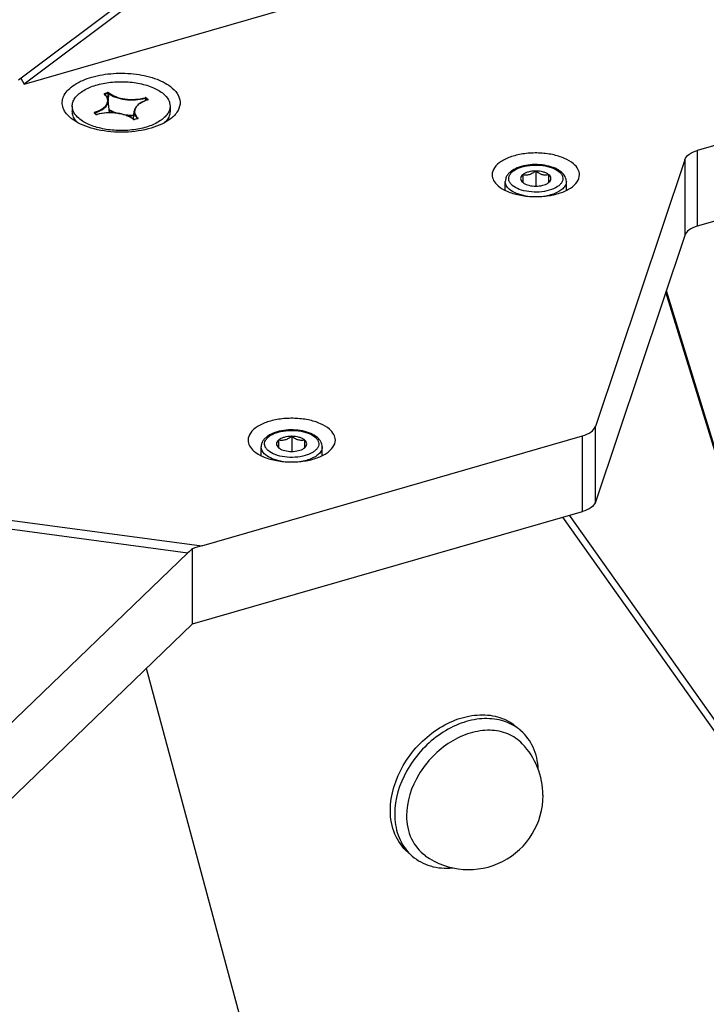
# Model space of a CAD drawing. Header units: millimetres. Extents: x 0 to 420, y 0 to 297.
# Tile 306 of 502: x 348 to 356, y 136 to 147. Entities that reach past the tile are written whole.
import ezdxf

# ---------------------------------------------------------------- set-up
doc = ezdxf.new("R2010")
doc.units = ezdxf.units.MM
doc.header["$LTSCALE"] = 23.1
doc.layers.get('0').update_dxf_attribs({"linetype": 'CONTINUOUS'})
doc.layers.add('02___PRT_ALL_AXES', color=7, linetype='CONTINUOUS')
doc.layers.add('AXES', color=7, linetype='CONTINUOUS')

msp = doc.modelspace()

# ---------------------------------------------------------------- linework, layer by layer
at = {"color": 7, "linetype": 'CONTINUOUS'}
for p, q in [((348.234, 146.652), (370.446, 153.064)), ((365.66, 148.696), (355.945, 145.892)), ((365.66, 147.83), (355.945, 145.026)), ((349.589, 147.763), (348.169, 146.699)), ((349.654, 147.717), (348.234, 146.652)), ((348.198, 146.72), (348.234, 146.652)), ((349.156, 146.545), (349.191, 146.555)), ((349.158, 146.539), (349.159, 146.539)), ((349.159, 146.539), (349.193, 146.549)), ((349.159, 146.539), (349.16, 146.534)), ((349.193, 146.549), (349.191, 146.489)), ((349.2, 146.548), (349.197, 146.461)), ((349.623, 146.491), (349.622, 146.463)), ((349.63, 146.49), (349.629, 146.465)), ((349.63, 146.49), (349.65, 146.473)), ((349.634, 146.495), (349.654, 146.478)), ((349.65, 146.473), (349.65, 146.472)), ((349.65, 146.473), (349.65, 146.472)), ((349.651, 146.473), (349.651, 146.473)), ((349.651, 146.473), (349.651, 146.473)), ((349.211, 146.324), (349.196, 146.467)), ((349.65, 146.472), (349.649, 146.472)), ((349.651, 146.473), (349.65, 146.472)), ((349.65, 146.472), (349.65, 146.472)), ((349.65, 146.472), (349.65, 146.472)), ((349.65, 146.472), (349.65, 146.472)), ((349.651, 146.472), (349.653, 146.472)), ((349.057, 146.306), (349.038, 146.323)), ((349.06, 146.305), (349.041, 146.322)), ((349.043, 146.323), (349.044, 146.324)), ((349.044, 146.324), (349.044, 146.32)), ((349.061, 146.305), (349.06, 146.305)), ((349.062, 146.305), (349.061, 146.305)), ((349.061, 146.305), (349.061, 146.305)), ((349.063, 146.304), (349.062, 146.305)), ((349.062, 146.305), (349.062, 146.305)), ((349.064, 146.304), (349.063, 146.304)), ((349.066, 146.304), (349.064, 146.304)), ((349.067, 146.304), (349.066, 146.304)), ((349.067, 146.303), (349.07, 146.304)), ((349.068, 146.304), (349.067, 146.304)), ((349.069, 146.305), (349.068, 146.304)), ((349.069, 146.305), (349.069, 146.305)), ((349.486, 146.251), (349.495, 146.342)), ((349.491, 146.247), (349.491, 146.248)), ((349.491, 146.248), (349.491, 146.248)), ((349.492, 146.247), (349.491, 146.247)), ((349.493, 146.247), (349.492, 146.247)), ((349.534, 146.257), (349.5, 146.247)), ((349.535, 146.256), (349.501, 146.246)), ((349.534, 146.258), (349.535, 146.257)), ((349.534, 146.258), (349.534, 146.257)), ((349.534, 146.257), (349.534, 146.257)), ((349.535, 146.257), (349.534, 146.257)), ((349.535, 146.258), (349.535, 146.257)), ((349.535, 146.257), (349.535, 146.258)), ((349.535, 146.257), (349.535, 146.257)), ((349.535, 146.257), (349.535, 146.257)), ((349.535, 146.257), (349.535, 146.257)), ((349.536, 146.257), (349.537, 146.257)), ((349.494, 146.247), (349.493, 146.247)), ((349.495, 146.247), (349.494, 146.247)), ((349.496, 146.246), (349.495, 146.247)), ((349.497, 146.247), (349.496, 146.246)), ((349.498, 146.247), (349.497, 146.247)), ((349.499, 146.247), (349.498, 146.247)), ((349.5, 146.247), (349.499, 146.247)), ((355.945, 145.892), (355.945, 145.026)), ((355.8, 145.786), (354.777, 142.73)), ((355.8, 145.786), (355.8, 144.92)), ((353.945, 145.614), (353.945, 145.528)), ((354.095, 145.657), (354.095, 145.484)), ((354.245, 145.528), (354.245, 145.614)), ((353.745, 145.436), (353.745, 145.536)), ((353.945, 145.528), (353.953, 145.521)), ((354.236, 145.521), (354.245, 145.528)), ((354.445, 145.436), (354.445, 145.536)), ((355.8, 144.92), (354.777, 141.864)), ((355.582, 144.272), (357.767, 137.172)), ((355.588, 144.289), (357.781, 137.161)), ((336.847, 143.165), (350.269, 141.366)), ((336.916, 143.053), (350.111, 141.286)), ((354.777, 141.864), (354.777, 142.73)), ((350.269, 141.366), (354.631, 142.625)), ((351.149, 142.576), (351.149, 142.489)), ((351.299, 142.619), (351.299, 142.446)), ((351.449, 142.489), (351.449, 142.576)), ((354.631, 141.759), (354.631, 142.625)), ((350.949, 142.397), (350.949, 142.498)), ((351.149, 142.489), (351.157, 142.482)), ((351.44, 142.482), (351.449, 142.489)), ((351.649, 142.397), (351.649, 142.498)), ((350.164, 140.47), (354.631, 141.759)), ((357.685, 137.062), (354.406, 141.694)), ((357.746, 137.105), (354.481, 141.716)), ((350.164, 140.47), (350.164, 141.332)), ((350.111, 141.286), (345.764, 137.106)), ((350.164, 140.47), (345.869, 136.328)), ((350.99, 134.93), (349.637, 139.962)), ((350.99, 134.93), (349.637, 139.962))]:
    msp.add_line(p, q, dxfattribs=at)
for centre, radius, start, end in [((349.04, 146.413), 0.169, 47.0204, 47.9954), ((349.778, 146.048), 0.442, 106.6982, 106.8588), ((349.649, 146.472), 0.00109, 6.3778, 16.9508), ((349.647, 146.485), 0.0139, 286.6672, 289.6679), ((349.648, 146.48), 0.00901, 296.7418, 300.8701), ((349.066, 146.321), 0.0176, 259.0895, 261.781), ((349.066, 146.322), 0.0186, 261.7766, 264.3829), ((349.066, 146.323), 0.0197, 264.403, 271.9981), ((349.067, 146.318), 0.0146, 282.307, 285.4574), ((349.118, 146.285), 0.101, 22.6484, 23.5891), ((349.47, 146.957), 0.666, 264.3887, 271.7168), ((349.365, 146.097), 0.197, 50.2014, 51.8865), ((349.531, 146.27), 0.0139, 286.0776, 289.0971), ((349.534, 146.257), 0.00108, 4.1894, 14.9733), ((349.533, 146.265), 0.00932, 295.9672, 300.0046), ((349.496, 146.264), 0.0183, 259.6504, 264.9067), ((349.496, 146.265), 0.0196, 264.8801, 269.9468), ((349.497, 146.261), 0.0154, 283.1159, 286.0759), ((354.025, 145.622), 0.124, 234.7183, 235.2975), ((354.164, 145.622), 0.124, 304.7025, 305.2817), ((351.229, 142.584), 0.124, 234.7183, 235.2975), ((351.368, 142.584), 0.124, 304.7025, 305.2817), ((353.573, 138.843), 0.536, 54.5662, 56.1069), ((353.573, 138.844), 0.535, 49.0936, 54.5631), ((353.032, 138.219), 0.538, 222.1117, 229.0828)]:
    msp.add_arc(centre, radius, start, end, dxfattribs=at)
for centre, major_axis, ratio, start_param, end_param in [((350.216, 140.507), (0.376, 0.951), 0.505749, 0.750346, 0.836337), ((350.269, 140.5), (1.168, 0.598), 0.616125, 1.265482, 1.35212)]:
    msp.add_ellipse(centre, major_axis=major_axis, ratio=ratio, start_param=start_param, end_param=end_param, dxfattribs=at)
for points, knots in [([(348.761, 146.271), (348.723, 146.304), (348.674, 146.366), (348.668, 146.463), (348.692, 146.532), (348.741, 146.594), (348.843, 146.673), (349.018, 146.744), (349.26, 146.783), (349.515, 146.775), (349.746, 146.722), (349.88, 146.652), (349.93, 146.608)], [0, 0, 0, 0, 0.092568, 0.133268, 0.175489, 0.22309, 0.278158, 0.410951, 0.566313, 0.72781, 0.87723, 1, 1, 1, 1]), ([(349.93, 146.608), (349.959, 146.583), (350.007, 146.529), (350.03, 146.422), (349.987, 146.319), (349.93, 146.268), (349.897, 146.245)], [0, 0, 0, 0, 0.262693, 0.486561, 0.718698, 1, 1, 1, 1]), ([(349.041, 146.33), (349.072, 146.339), (349.114, 146.356), (349.159, 146.392), (349.181, 146.42), (349.193, 146.45), (349.191, 146.493), (349.171, 146.521), (349.155, 146.536)], [0, 0, 0, 0, 0.322917, 0.45744, 0.574223, 0.677977, 0.777415, 1, 1, 1, 1]), ([(349.156, 146.545), (349.155, 146.545), (349.154, 146.544), (349.152, 146.542), (349.151, 146.54), (349.152, 146.539), (349.153, 146.538)], [0, 0, 0, 0, 0.325359, 0.575897, 0.775414, 1, 1, 1, 1]), ([(349.156, 146.545), (349.157, 146.545), (349.158, 146.543), (349.159, 146.541), (349.159, 146.539)], [0, 0, 0, 0, 0.210717, 1, 1, 1, 1]), ([(349.156, 146.537), (349.157, 146.538), (349.157, 146.538), (349.158, 146.538), (349.158, 146.539)], [0, 0, 0, 0, 0.698863, 1, 1, 1, 1]), ([(349.196, 146.467), (349.195, 146.48), (349.186, 146.507), (349.167, 146.528), (349.156, 146.538)], [0, 0, 0, 0, 0.468254, 1, 1, 1, 1]), ([(349.204, 146.553), (349.202, 146.554), (349.198, 146.556), (349.193, 146.555), (349.191, 146.555)], [0, 0, 0, 0, 0.462167, 1, 1, 1, 1]), ([(349.191, 146.555), (349.191, 146.554), (349.192, 146.553), (349.193, 146.55), (349.193, 146.549)], [0, 0, 0, 0, 0.210717, 1, 1, 1, 1]), ([(349.193, 146.549), (349.195, 146.549), (349.197, 146.549), (349.199, 146.548), (349.2, 146.548)], [0, 0, 0, 0, 0.782256, 1, 1, 1, 1]), ([(349.2, 146.548), (349.223, 146.528), (349.285, 146.497), (349.391, 146.472), (349.508, 146.469), (349.586, 146.481), (349.623, 146.491)], [0, 0, 0, 0, 0.209494, 0.462841, 0.73621, 1, 1, 1, 1]), ([(349.204, 146.553), (349.227, 146.534), (349.288, 146.503), (349.392, 146.479), (349.507, 146.475), (349.584, 146.487), (349.621, 146.497)], [0, 0, 0, 0, 0.209511, 0.462857, 0.736223, 1, 1, 1, 1]), ([(349.634, 146.495), (349.633, 146.497), (349.628, 146.498), (349.623, 146.498), (349.621, 146.497)], [0, 0, 0, 0, 0.459902, 1, 1, 1, 1]), ([(349.621, 146.497), (349.621, 146.497), (349.623, 146.495), (349.623, 146.493), (349.623, 146.491)], [0, 0, 0, 0, 0.209258, 1, 1, 1, 1]), ([(349.623, 146.491), (349.624, 146.491), (349.626, 146.492), (349.629, 146.491), (349.63, 146.49)], [0, 0, 0, 0, 0.269416, 1, 1, 1, 1]), ([(349.653, 146.473), (349.654, 146.473), (349.656, 146.475), (349.655, 146.478), (349.654, 146.478)], [0, 0, 0, 0, 0.528374, 1, 1, 1, 1]), ([(349.044, 146.324), (349.066, 146.33), (349.108, 146.346), (349.159, 146.38), (349.187, 146.415), (349.197, 146.445), (349.197, 146.46), (349.196, 146.467)], [0, 0, 0, 0, 0.317679, 0.586756, 0.807327, 0.905247, 1, 1, 1, 1]), ([(349.207, 146.362), (349.214, 146.358), (349.248, 146.338), (349.285, 146.325), (349.314, 146.317)], [0, 0, 0, 0, 0.228301, 1, 1, 1, 1]), ([(349.649, 146.472), (349.628, 146.466), (349.59, 146.451), (349.542, 146.421), (349.508, 146.385), (349.497, 146.356), (349.495, 146.342)], [0, 0, 0, 0, 0.30847, 0.576307, 0.803007, 1, 1, 1, 1]), ([(349.649, 146.471), (349.619, 146.462), (349.576, 146.444), (349.531, 146.408), (349.509, 146.38), (349.499, 146.35), (349.501, 146.306), (349.522, 146.278), (349.539, 146.263)], [0, 0, 0, 0, 0.322158, 0.456067, 0.572228, 0.675608, 0.775215, 1, 1, 1, 1]), ([(349.041, 146.33), (349.04, 146.329), (349.038, 146.329), (349.036, 146.327), (349.036, 146.325), (349.037, 146.323), (349.038, 146.323)], [0, 0, 0, 0, 0.323395, 0.572058, 0.771933, 1, 1, 1, 1]), ([(349.041, 146.33), (349.041, 146.329), (349.043, 146.328), (349.044, 146.325), (349.044, 146.324)], [0, 0, 0, 0, 0.211996, 1, 1, 1, 1]), ([(349.057, 146.306), (349.058, 146.306), (349.059, 146.305), (349.061, 146.304), (349.062, 146.304)], [0, 0, 0, 0, 0.215321, 1, 1, 1, 1]), ([(349.211, 146.324), (349.198, 146.324), (349.151, 146.322), (349.103, 146.314), (349.069, 146.305)], [0, 0, 0, 0, 0.257876, 1, 1, 1, 1]), ([(349.488, 146.248), (349.464, 146.268), (349.403, 146.298), (349.299, 146.322), (349.185, 146.326), (349.107, 146.314), (349.071, 146.304)], [0, 0, 0, 0, 0.209504, 0.46285, 0.736217, 1, 1, 1, 1]), ([(349.208, 146.354), (349.213, 146.351), (349.235, 146.338), (349.258, 146.328), (349.277, 146.322)], [0, 0, 0, 0, 0.23482, 1, 1, 1, 1]), ([(349.486, 146.251), (349.47, 146.264), (349.432, 146.286), (349.34, 146.317), (349.263, 146.325), (349.211, 146.324)], [0, 0, 0, 0, 0.211246, 0.45468, 1, 1, 1, 1]), ([(349.369, 146.305), (349.379, 146.304), (349.419, 146.298), (349.46, 146.297), (349.491, 146.298)], [0, 0, 0, 0, 0.246128, 1, 1, 1, 1]), ([(349.488, 146.248), (349.488, 146.248), (349.489, 146.247), (349.491, 146.246), (349.493, 146.246)], [0, 0, 0, 0, 0.215437, 1, 1, 1, 1]), ([(349.495, 146.342), (349.495, 146.335), (349.495, 146.32), (349.505, 146.289), (349.522, 146.269), (349.534, 146.258)], [0, 0, 0, 0, 0.228102, 0.464426, 1, 1, 1, 1]), ([(349.538, 146.257), (349.539, 146.258), (349.541, 146.26), (349.54, 146.262), (349.539, 146.263)], [0, 0, 0, 0, 0.533892, 1, 1, 1, 1]), ([(349.897, 146.245), (349.825, 146.194), (349.642, 146.123), (349.346, 146.09), (349.05, 146.123), (348.866, 146.194), (348.795, 146.245)], [0, 0, 0, 0, 0.228313, 0.500005, 0.771694, 1, 1, 1, 1]), ([(355.8, 145.786), (355.808, 145.811), (355.854, 145.859), (355.911, 145.882), (355.945, 145.892)], [0, 0, 0, 0, 0.424308, 1, 1, 1, 1]), ([(354.389, 145.644), (354.367, 145.663), (354.313, 145.694), (354.218, 145.722), (354.113, 145.734), (354.006, 145.728), (353.907, 145.706), (353.835, 145.672), (353.79, 145.637), (353.765, 145.607), (353.748, 145.573), (353.745, 145.548), (353.745, 145.536)], [0, 0, 0, 0, 0.115617, 0.248157, 0.392184, 0.537992, 0.675289, 0.796759, 0.85127, 0.902473, 0.95166, 1, 1, 1, 1]), ([(353.826, 145.493), (353.817, 145.501), (353.801, 145.519), (353.785, 145.549), (353.783, 145.582), (353.794, 145.613), (353.817, 145.642), (353.863, 145.678), (353.944, 145.711), (354.055, 145.728), (354.172, 145.725), (354.278, 145.7), (354.34, 145.668), (354.363, 145.648)], [0, 0, 0, 0, 0.049898, 0.093515, 0.134173, 0.17635, 0.223902, 0.278913, 0.411567, 0.566766, 0.728093, 0.877357, 1, 1, 1, 1]), ([(354.363, 145.648), (354.372, 145.64), (354.389, 145.623), (354.404, 145.592), (354.406, 145.56), (354.395, 145.529), (354.372, 145.5), (354.326, 145.464), (354.245, 145.431), (354.134, 145.413), (354.017, 145.417), (353.911, 145.441), (353.849, 145.473), (353.826, 145.493)], [0, 0, 0, 0, 0.049898, 0.093515, 0.134173, 0.17635, 0.223902, 0.278913, 0.411567, 0.566766, 0.728093, 0.877357, 1, 1, 1, 1]), ([(353.945, 145.614), (353.938, 145.608), (353.926, 145.595), (353.919, 145.571), (353.926, 145.546), (353.938, 145.533), (353.945, 145.528)], [0, 0, 0, 0, 0.269614, 0.5, 0.730386, 1, 1, 1, 1]), ([(354.095, 145.657), (354.065, 145.657), (354.023, 145.652), (353.973, 145.634), (353.953, 145.621), (353.945, 145.614)], [0, 0, 0, 0, 0.550744, 0.792912, 1, 1, 1, 1]), ([(354.095, 145.657), (354.083, 145.648), (354.06, 145.632), (354.021, 145.614), (353.982, 145.608), (353.957, 145.612), (353.945, 145.614)], [0, 0, 0, 0, 0.272405, 0.532813, 0.774107, 1, 1, 1, 1]), ([(354.245, 145.614), (354.236, 145.621), (354.216, 145.634), (354.166, 145.652), (354.124, 145.657), (354.095, 145.657)], [0, 0, 0, 0, 0.207088, 0.449256, 1, 1, 1, 1]), ([(354.245, 145.614), (354.233, 145.612), (354.207, 145.608), (354.168, 145.614), (354.13, 145.632), (354.106, 145.648), (354.095, 145.657)], [0, 0, 0, 0, 0.225893, 0.467187, 0.727595, 1, 1, 1, 1]), ([(354.245, 145.528), (354.251, 145.533), (354.263, 145.546), (354.27, 145.571), (354.263, 145.595), (354.251, 145.608), (354.245, 145.614)], [0, 0, 0, 0, 0.269614, 0.5, 0.730386, 1, 1, 1, 1]), ([(354.445, 145.536), (354.445, 145.556), (354.433, 145.598), (354.405, 145.63), (354.389, 145.644)], [0, 0, 0, 0, 0.485735, 1, 1, 1, 1]), ([(353.791, 145.449), (353.778, 145.461), (353.754, 145.486), (353.745, 145.521), (353.745, 145.536)], [0, 0, 0, 0, 0.539224, 1, 1, 1, 1]), ([(353.954, 145.52), (353.973, 145.507), (354.019, 145.49), (354.068, 145.484), (354.095, 145.484)], [0, 0, 0, 0, 0.457532, 1, 1, 1, 1]), ([(354.095, 145.484), (354.121, 145.484), (354.17, 145.49), (354.217, 145.507), (354.235, 145.52)], [0, 0, 0, 0, 0.542468, 1, 1, 1, 1]), ([(354.445, 145.536), (354.445, 145.527), (354.442, 145.508), (354.426, 145.476), (354.393, 145.442), (354.343, 145.411), (354.28, 145.386), (354.233, 145.375), (354.208, 145.371)], [0, 0, 0, 0, 0.088482, 0.182903, 0.34449, 0.53595, 0.756367, 1, 1, 1, 1]), ([(353.981, 145.371), (353.944, 145.377), (353.877, 145.395), (353.815, 145.428), (353.791, 145.449)], [0, 0, 0, 0, 0.547004, 1, 1, 1, 1]), ([(355.945, 145.026), (355.911, 145.016), (355.854, 144.993), (355.808, 144.945), (355.8, 144.92)], [0, 0, 0, 0, 0.575692, 1, 1, 1, 1]), ([(351.593, 142.605), (351.571, 142.624), (351.517, 142.656), (351.422, 142.684), (351.317, 142.695), (351.21, 142.69), (351.11, 142.667), (351.038, 142.634), (350.994, 142.598), (350.969, 142.568), (350.952, 142.534), (350.949, 142.51), (350.949, 142.498)], [0, 0, 0, 0, 0.115617, 0.248157, 0.392184, 0.537992, 0.675289, 0.796759, 0.85127, 0.902473, 0.95166, 1, 1, 1, 1]), ([(351.03, 142.455), (351.021, 142.463), (351.004, 142.48), (350.989, 142.511), (350.987, 142.543), (350.998, 142.575), (351.021, 142.603), (351.067, 142.64), (351.148, 142.672), (351.259, 142.69), (351.376, 142.686), (351.482, 142.662), (351.544, 142.63), (351.567, 142.61)], [0, 0, 0, 0, 0.049898, 0.093515, 0.134173, 0.17635, 0.223902, 0.278913, 0.411567, 0.566766, 0.728093, 0.877357, 1, 1, 1, 1]), ([(354.631, 142.625), (354.665, 142.635), (354.723, 142.658), (354.769, 142.706), (354.777, 142.73)], [0, 0, 0, 0, 0.575692, 1, 1, 1, 1]), ([(351.567, 142.61), (351.576, 142.602), (351.593, 142.584), (351.608, 142.554), (351.61, 142.521), (351.599, 142.49), (351.576, 142.461), (351.53, 142.425), (351.449, 142.393), (351.338, 142.375), (351.221, 142.378), (351.115, 142.403), (351.053, 142.435), (351.03, 142.455)], [0, 0, 0, 0, 0.049898, 0.093515, 0.134173, 0.17635, 0.223902, 0.278913, 0.411567, 0.566766, 0.728093, 0.877357, 1, 1, 1, 1]), ([(351.149, 142.576), (351.142, 142.57), (351.13, 142.557), (351.123, 142.532), (351.13, 142.508), (351.142, 142.495), (351.149, 142.489)], [0, 0, 0, 0, 0.269614, 0.5, 0.730386, 1, 1, 1, 1]), ([(351.299, 142.619), (351.269, 142.619), (351.227, 142.614), (351.177, 142.595), (351.157, 142.583), (351.149, 142.576)], [0, 0, 0, 0, 0.550744, 0.792912, 1, 1, 1, 1]), ([(351.299, 142.619), (351.287, 142.61), (351.263, 142.593), (351.225, 142.576), (351.186, 142.57), (351.16, 142.573), (351.149, 142.576)], [0, 0, 0, 0, 0.272405, 0.532813, 0.774107, 1, 1, 1, 1]), ([(351.449, 142.576), (351.44, 142.583), (351.42, 142.595), (351.37, 142.614), (351.328, 142.619), (351.299, 142.619)], [0, 0, 0, 0, 0.207088, 0.449256, 1, 1, 1, 1]), ([(351.449, 142.576), (351.437, 142.573), (351.411, 142.57), (351.372, 142.576), (351.334, 142.593), (351.31, 142.61), (351.299, 142.619)], [0, 0, 0, 0, 0.225893, 0.467187, 0.727595, 1, 1, 1, 1]), ([(351.449, 142.489), (351.455, 142.495), (351.467, 142.508), (351.474, 142.532), (351.467, 142.557), (351.455, 142.57), (351.449, 142.576)], [0, 0, 0, 0, 0.269614, 0.5, 0.730386, 1, 1, 1, 1]), ([(351.649, 142.498), (351.649, 142.518), (351.637, 142.56), (351.609, 142.591), (351.593, 142.605)], [0, 0, 0, 0, 0.485735, 1, 1, 1, 1]), ([(350.995, 142.41), (350.982, 142.422), (350.958, 142.448), (350.949, 142.482), (350.949, 142.498)], [0, 0, 0, 0, 0.539224, 1, 1, 1, 1]), ([(351.158, 142.482), (351.176, 142.469), (351.223, 142.451), (351.272, 142.446), (351.299, 142.446)], [0, 0, 0, 0, 0.457532, 1, 1, 1, 1]), ([(351.299, 142.446), (351.325, 142.446), (351.374, 142.451), (351.421, 142.469), (351.439, 142.482)], [0, 0, 0, 0, 0.542468, 1, 1, 1, 1]), ([(351.649, 142.498), (351.649, 142.489), (351.645, 142.47), (351.63, 142.437), (351.597, 142.403), (351.547, 142.372), (351.484, 142.347), (351.437, 142.336), (351.412, 142.332)], [0, 0, 0, 0, 0.088482, 0.182903, 0.34449, 0.53595, 0.756367, 1, 1, 1, 1]), ([(351.185, 142.332), (351.148, 142.339), (351.081, 142.356), (351.019, 142.39), (350.995, 142.41)], [0, 0, 0, 0, 0.547004, 1, 1, 1, 1]), ([(354.777, 141.864), (354.769, 141.84), (354.723, 141.792), (354.665, 141.769), (354.631, 141.759)], [0, 0, 0, 0, 0.424308, 1, 1, 1, 1]), ([(353.871, 139.288), (353.813, 139.327), (353.674, 139.385), (353.442, 139.393), (353.201, 139.329), (352.891, 139.155), (352.588, 138.817), (352.479, 138.463), (352.479, 138.292)], [0, 0, 0, 0, 0.105432, 0.218449, 0.341337, 0.472982, 0.74531, 1, 1, 1, 1]), ([(353.94, 139.099), (353.894, 139.147), (353.777, 139.225), (353.564, 139.265), (353.334, 139.229), (353.109, 139.124), (352.907, 138.96), (352.699, 138.691), (352.615, 138.438), (352.615, 138.274)], [0, 0, 0, 0, 0.10459, 0.21483, 0.335162, 0.465708, 0.603087, 0.741952, 1, 1, 1, 1]), ([(354.123, 138.81), (354.119, 138.895), (354.083, 139.059), (353.983, 139.196), (353.923, 139.248)], [0, 0, 0, 0, 0.51781, 1, 1, 1, 1]), ([(352.479, 138.292), (352.479, 138.211), (352.502, 138.053), (352.582, 137.913), (352.633, 137.858)], [0, 0, 0, 0, 0.519021, 1, 1, 1, 1]), ([(352.615, 138.274), (352.615, 138.184), (352.647, 138.007), (352.762, 137.865), (352.83, 137.817)], [0, 0, 0, 0, 0.520302, 1, 1, 1, 1]), ([(352.68, 137.812), (352.739, 137.76), (352.89, 137.68), (353.058, 137.669), (353.143, 137.677)], [0, 0, 0, 0, 0.482276, 1, 1, 1, 1])]:
    msp.add_open_spline(points, degree=3, knots=knots, dxfattribs=at)
for points in [[(349.153, 146.538), (349.154, 146.538), (349.155, 146.538), (349.156, 146.538)], [(349.204, 146.553), (349.202, 146.552), (349.2, 146.55), (349.2, 146.548)], [(349.634, 146.495), (349.632, 146.495), (349.63, 146.492), (349.63, 146.49)], [(349.654, 146.478), (349.652, 146.478), (349.65, 146.475), (349.65, 146.473)], [(349.651, 146.471), (349.65, 146.472), (349.65, 146.472), (349.649, 146.472)], [(348.795, 146.245), (348.783, 146.253), (348.772, 146.262), (348.761, 146.271)], [(349.038, 146.323), (349.039, 146.323), (349.04, 146.323), (349.041, 146.322)], [(349.041, 146.322), (349.041, 146.323), (349.042, 146.323), (349.043, 146.323)], [(349.057, 146.306), (349.058, 146.306), (349.06, 146.306), (349.06, 146.305)], [(349.071, 146.304), (349.07, 146.304), (349.07, 146.305), (349.069, 146.305)], [(349.488, 146.248), (349.489, 146.249), (349.49, 146.248), (349.491, 146.248)], [(349.539, 146.263), (349.537, 146.262), (349.535, 146.26), (349.534, 146.258)], [(349.535, 146.256), (349.535, 146.257), (349.534, 146.257), (349.534, 146.257)], [(349.496, 146.246), (349.497, 146.246), (349.499, 146.246), (349.5, 146.246)], [(349.501, 146.246), (349.501, 146.247), (349.5, 146.247), (349.5, 146.247)]]:
    msp.add_open_spline(points, degree=3, dxfattribs=at)
at = {"layer": '02___PRT_ALL_AXES', "color": 7, "linetype": 'CONTINUOUS'}
for p, q in [((353.923, 139.248), (353.873, 139.291)), ((352.68, 137.812), (352.63, 137.855))]:
    msp.add_line(p, q, dxfattribs=at)
for radius, start, end in [(0.851, 359.9967, 43.8575), (0.852, 234.3597, 359.9994)]:
    msp.add_arc((353.326, 138.509), radius, start, end, dxfattribs=at)
for points, knots in [([(354.528, 145.739), (354.497, 145.766), (354.419, 145.81), (354.282, 145.85), (354.127, 145.868), (353.968, 145.86), (353.822, 145.829), (353.703, 145.776), (353.619, 145.706), (353.595, 145.642), (353.595, 145.614)], [0, 0, 0, 0, 0.114042, 0.250565, 0.401085, 0.554049, 0.697425, 0.82115, 0.920245, 1, 1, 1, 1]), ([(354.595, 145.614), (354.595, 145.636), (354.581, 145.685), (354.547, 145.722), (354.528, 145.739)], [0, 0, 0, 0, 0.460789, 1, 1, 1, 1]), ([(353.595, 145.614), (353.595, 145.592), (353.609, 145.543), (353.642, 145.506), (353.662, 145.489)], [0, 0, 0, 0, 0.460789, 1, 1, 1, 1]), ([(353.662, 145.489), (353.692, 145.463), (353.771, 145.418), (353.907, 145.378), (354.063, 145.36), (354.221, 145.368), (354.367, 145.399), (354.487, 145.452), (354.571, 145.523), (354.595, 145.586), (354.595, 145.614)], [0, 0, 0, 0, 0.114042, 0.250565, 0.401085, 0.554049, 0.697425, 0.82115, 0.920245, 1, 1, 1, 1]), ([(351.732, 142.701), (351.701, 142.727), (351.623, 142.772), (351.486, 142.812), (351.33, 142.829), (351.172, 142.822), (351.026, 142.79), (350.907, 142.737), (350.823, 142.667), (350.799, 142.604), (350.799, 142.576)], [0, 0, 0, 0, 0.114042, 0.250565, 0.401085, 0.554049, 0.697425, 0.82115, 0.920245, 1, 1, 1, 1]), ([(351.799, 142.576), (351.799, 142.598), (351.784, 142.647), (351.751, 142.683), (351.732, 142.701)], [0, 0, 0, 0, 0.460789, 1, 1, 1, 1]), ([(350.799, 142.576), (350.799, 142.553), (350.813, 142.505), (350.846, 142.468), (350.866, 142.451)], [0, 0, 0, 0, 0.460789, 1, 1, 1, 1]), ([(350.866, 142.451), (350.896, 142.424), (350.974, 142.38), (351.111, 142.339), (351.267, 142.322), (351.425, 142.329), (351.571, 142.361), (351.691, 142.414), (351.774, 142.484), (351.799, 142.547), (351.799, 142.576)], [0, 0, 0, 0, 0.114042, 0.250565, 0.401085, 0.554049, 0.697425, 0.82115, 0.920245, 1, 1, 1, 1]), ([(352.429, 138.336), (352.429, 138.513), (352.517, 138.789), (352.738, 139.084), (352.954, 139.268), (353.197, 139.391), (353.447, 139.442), (353.684, 139.414), (353.819, 139.339), (353.873, 139.291)], [0, 0, 0, 0, 0.256471, 0.394544, 0.531643, 0.662632, 0.78401, 0.895308, 1, 1, 1, 1]), ([(352.63, 137.855), (352.565, 137.911), (352.459, 138.063), (352.429, 138.243), (352.429, 138.336)], [0, 0, 0, 0, 0.479939, 1, 1, 1, 1])]:
    msp.add_open_spline(points, degree=3, knots=knots, dxfattribs=at)
at = {"layer": 'AXES', "color": 7, "linetype": 'CONTINUOUS'}
for p, q in [((348.786, 146.401), (348.786, 146.34)), ((349.906, 146.401), (349.906, 146.34))]:
    msp.add_line(p, q, dxfattribs=at)
for points, knots in [([(348.786, 146.401), (348.786, 146.416), (348.791, 146.448), (348.815, 146.494), (348.852, 146.536), (348.923, 146.589), (349.041, 146.641), (349.204, 146.676), (349.382, 146.685), (349.556, 146.665), (349.709, 146.62), (349.797, 146.57), (349.831, 146.541)], [0, 0, 0, 0, 0.038838, 0.080559, 0.127255, 0.179995, 0.303547, 0.446724, 0.599474, 0.749784, 0.886117, 1, 1, 1, 1]), ([(349.831, 146.541), (349.853, 146.521), (349.882, 146.489), (349.902, 146.438), (349.906, 146.413), (349.906, 146.401)], [0, 0, 0, 0, 0.537299, 0.774158, 1, 1, 1, 1]), ([(348.861, 146.261), (348.839, 146.28), (348.81, 146.312), (348.789, 146.363), (348.786, 146.388), (348.786, 146.401)], [0, 0, 0, 0, 0.537299, 0.774158, 1, 1, 1, 1]), ([(349.906, 146.401), (349.906, 146.385), (349.9, 146.353), (349.877, 146.308), (349.839, 146.266), (349.768, 146.212), (349.651, 146.16), (349.488, 146.125), (349.31, 146.116), (349.136, 146.136), (348.983, 146.181), (348.895, 146.231), (348.861, 146.261)], [0, 0, 0, 0, 0.038838, 0.080559, 0.127255, 0.179995, 0.303547, 0.446724, 0.599474, 0.749784, 0.886117, 1, 1, 1, 1]), ([(348.848, 146.211), (348.83, 146.23), (348.798, 146.268), (348.786, 146.317), (348.786, 146.34)], [0, 0, 0, 0, 0.533899, 1, 1, 1, 1]), ([(349.906, 146.34), (349.906, 146.317), (349.893, 146.268), (349.862, 146.23), (349.843, 146.212)], [0, 0, 0, 0, 0.466188, 1, 1, 1, 1])]:
    msp.add_open_spline(points, degree=3, knots=knots, dxfattribs=at)

doc.saveas('drawing.dxf')
